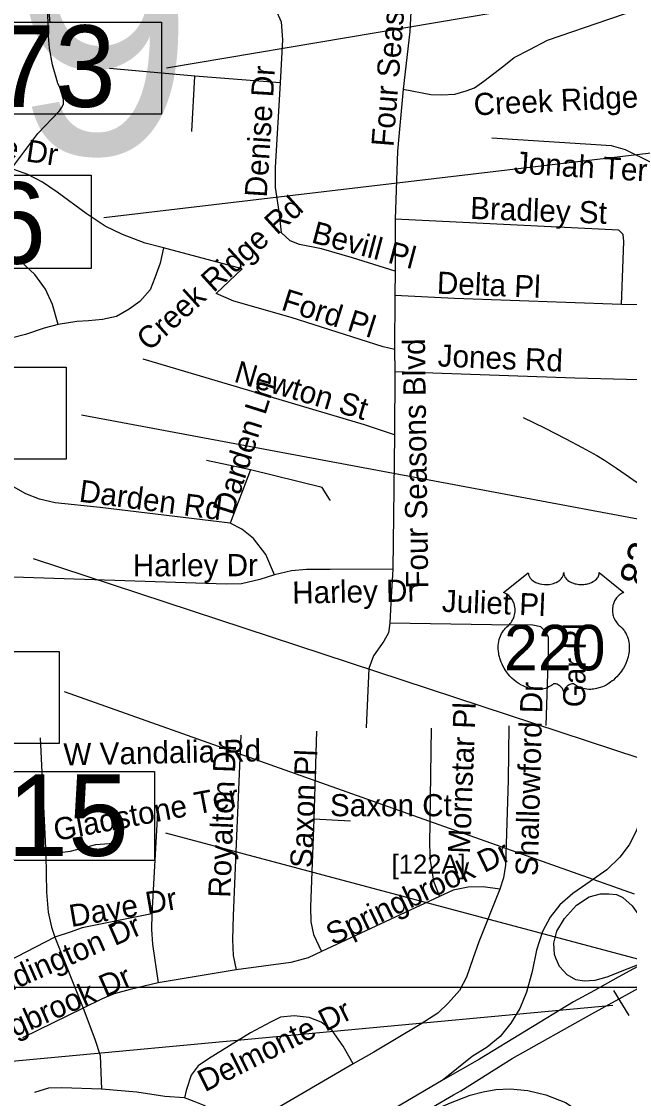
# Model space of a CAD drawing. Extents: x 1662474 to 1856135, y 779280 to 917889.
# Drawn here: x 1752973 to 1755580, y 826111 to 830732 of the extents above; entities that cross this region are included whole.
import ezdxf

# ---------------------------------------------------------------- set-up
doc = ezdxf.new("R2010")
doc.units = 0
for name, color, linetype in [('Exist Hydrographic Misc Water Feature', 7, 'Continuous'), ('Exist Road Non-System Structure Non-Sys Other Number Label', 7, 'Continuous'), ('Exist Road Non-System Type 51', 7, 'Continuous'), ('Exist Road Non-System Type 51 Label', 7, 'Continuous'), ('Exist Road Primary Interstate Divided Center Attributed', 7, 'Continuous'), ('Exist Road Primary Interstate Ramp 1 Lane Attributed', 7, 'Continuous'), ('Exist Road Primary Interstate Structure Cantilever Sign Number Label', 7, 'Continuous'), ('Exist Road Primary NC Structure Ovrhead Sign Number Label', 7, 'Continuous'), ('Exist Road Primary US Shield Number Label', 7, 'Continuous'), ('Exist Road Secondary Mileage Tenths English Label', 7, 'Continuous'), ('Exist Vertical Profile Horizontal Axis Label Major', 7, 'Continuous'), ('Map Preparation Inset Cut Line', 7, 'Continuous'), ('Prop Horizontal Alignment Tick Label', 7, 'Continuous'), ('Prop Roadway Culvert', 7, 'Continuous'), ('Prop Superelevation  Arrow CELL', 7, 'Continuous'), ('Scratch_Level_2', 7, 'Continuous'), ('Scratch_Level_6', 7, 'Continuous')]:
    doc.layers.add(name, color=color, linetype=linetype)

msp = doc.modelspace()

# ---------------------------------------------------------------- linework, layer by layer
at = {"layer": 'Exist Hydrographic Misc Water Feature'}
for points in [[(1752940, 830115.3), (1753043.2, 830252.5), (1753136.1, 830349.7), (1753144, 830361.7), (1753152.3, 830377.7), (1753152.5, 830391.6), (1753152.5, 830397.6), (1753150.4, 830405.7), (1753142.8, 830433.7), (1753138.9, 830445.7), (1753134.8, 830455.8), (1753129.1, 830465.9), (1753127, 830471.9), (1753105.7, 830546), (1753092.2, 830618.2), (1753086.8, 830686.2), (1753087, 830732.2), (1753076.6, 830892.4)], [(1755123.8, 829033.1), (1755215.5, 828988.3), (1755307.1, 828941.6), (1755376.9, 828905), (1755440.6, 828870.5), (1755472.4, 828850.2), (1755524.1, 828815.8), (1755649.4, 828728.7)]]:
    msp.add_lwpolyline(points, dxfattribs=at)
at = {"layer": 'Exist Road Non-System Type 51'}
for p, q in [((1753087.9, 830789.9), (1753093.6, 830727.4)), ((1753715.8, 830498.6), (1753350.1, 830530.6)), ((1753702.6, 830260.5), (1753715.8, 830498.6)), ((1754082.6, 830469.4), (1753715.8, 830498.6)), ((1754610.1, 830441.9), (1754585, 830176)), ((1754585, 830176), (1754575.6, 829884.2)), ((1754575.6, 829884.2), (1754575.6, 829660.9)), ((1753918.9, 829671.6), (1753581.6, 829761.1)), ((1753918.9, 829671.6), (1753807.9, 829564.8)), ((1754575.6, 829660.9), (1754574.2, 829556.9)), ((1754574.2, 829556.9), (1754571.6, 829325.4)), ((1755794.4, 829513), (1755545.4, 829518.5)), ((1754571.6, 829325.4), (1754574.2, 829228.8)), ((1754574.2, 829228.8), (1754571.6, 828959.5)), ((1754571.6, 828959.5), (1754564.9, 828382.4)), ((1753954.1, 828809.1), (1753765.9, 828848.5)), ((1753954.1, 828809.1), (1753867.4, 828580.2)), ((1754238.4, 827686.6), (1754226.2, 827310.2)), ((1753053.5, 827658.2), (1753077.6, 827157.2)), ((1753555.9, 827338.5), (1753531.5, 826903.9)), ((1754383.1, 827300.5), (1754226.2, 827310.2)), ((1754765.1, 826978.4), (1754259.9, 826741.4)), ((1753115.8, 826803.7), (1752802.9, 826641.2)), ((1753115.8, 826803.7), (1753237.8, 826498.7)), ((1753893.1, 826662.9), (1753558.5, 826607.6)), ((1753237.8, 826498.7), (1752977.6, 826371.6))]:
    msp.add_line(p, q, dxfattribs=at)
for points in [[(1754610.1, 830441.9), (1754727.5, 830419.4), (1754775, 830417.2), (1754831.5, 830420.6), (1754880, 830435.6), (1754915.1, 830448.4), (1754955.1, 830476.8), (1755041.4, 830542.9), (1755085.2, 830578.1), (1755152.8, 830611.9), (1755228.9, 830651.9), (1755496.2, 830744.2), (1756171.4, 830975.5), (1756270.2, 831022.2), (1756450.1, 831133.2), (1756650.1, 831264.2), (1756710.1, 831321.9), (1756758.1, 831369.4), (1756873.6, 831558.7), (1756921.4, 831648.4), (1756916.1, 831679.4), (1756791.2, 831838.2)], [(1754670.1, 831263.4), (1754657.1, 831059.2), (1754637.8, 830689.4), (1754610.1, 830441.9)], [(1754027.5, 830860.5), (1754062.4, 830785.7), (1754086.4, 830730.6), (1754092.6, 830653.2), (1754082.6, 830469.4)], [(1754082.6, 830469.4), (1754061.1, 830105.9), (1754061.1, 830019.9), (1754075.6, 829916.7), (1754086.6, 829827.2)], [(1755794.4, 829513), (1755806.8, 829926.2), (1755804.1, 829978.4), (1755798.6, 830020.7), (1755783.9, 830056.6), (1755758.8, 830081.8), (1755675.2, 830126.7), (1755562.6, 830182.1), (1755502.6, 830199.1), (1754990.2, 830231.9)], [(1753129.4, 829433), (1753069.9, 829417.2), (1752989.8, 829389.9), (1752928.9, 829373.7), (1752848.9, 829372.4), (1752775.9, 829380.5), (1752715, 829406.5), (1752652.8, 829441.4), (1752593.1, 829494.4), (1752536.2, 829581.2), (1752507.9, 829679.7), (1752499.8, 829765), (1752507.9, 829856.9), (1752524.1, 829927.8), (1752541.8, 829989.9), (1752581.4, 830143.2)], [(1753581.6, 829761.1), (1753503.1, 829781.2), (1753405.5, 829818), (1753331.2, 829854.5), (1753250.1, 829908.6), (1753125.1, 830000.7), (1753062.8, 830042.9), (1753000.2, 830075.5), (1752940.1, 830098.1), (1752869, 830114.4), (1752786.4, 830129), (1752682.6, 830135.4), (1752581.4, 830143.2)], [(1755545.4, 829518.5), (1755555.1, 829788.1), (1755553.5, 829819.1), (1755534.6, 829837.7), (1754575.6, 829884.2)], [(1754575.6, 829660.9), (1754392.6, 829717.8), (1754258.8, 829757.1), (1754165.4, 829776), (1754124.6, 829791), (1754086.6, 829827.2)], [(1753129.4, 829433), (1753105, 829517.5), (1753075.1, 829583.7), (1753029.4, 829647.2), (1752969.2, 829702.8), (1752904.5, 829747.4), (1752843.6, 829775.8)], [(1753581.6, 829761.1), (1753568, 829696), (1753545.1, 829632.4), (1753524.6, 829580.8), (1753480.1, 829530.9), (1753434.1, 829497.6), (1753379.8, 829467.1), (1753320.1, 829453.8), (1753259.4, 829448.5), (1753210.5, 829444.5), (1753129.4, 829433)], [(1754571.6, 829325.4), (1754524.1, 829335.9), (1754128.6, 829461.9), (1753883.8, 829532.4), (1753807.9, 829564.8)], [(1755545.4, 829518.5), (1754830.1, 829544.5), (1754574.2, 829556.9)], [(1755794.4, 829513), (1755789.1, 829190.8), (1755345.9, 829201.5), (1754574.2, 829228.8)], [(1754571.6, 828959.5), (1754443.9, 829001.5), (1753596.6, 829253.4), (1753495, 829282.9)], [(1754297.4, 828676.6), (1754294.1, 828682.1), (1754262.6, 828733.2), (1753954.1, 828809.1)], [(1753867.4, 828580.2), (1753310.8, 828646.7), (1753117.1, 828666.9), (1753049.4, 828683.1), (1752991.6, 828705.2), (1752918.1, 828746.9)], [(1754058.2, 828358.2), (1754020.4, 828445.9), (1753967.4, 828513.9), (1753917.6, 828554.5), (1753867.4, 828580.2)], [(1754058.2, 828358.2), (1753994.8, 828338), (1753916, 828318.9), (1753849.9, 828317.5), (1752850.4, 828350.4), (1752819.1, 828372.1), (1752678.5, 828503.1)], [(1754564.9, 828382.4), (1754296.6, 828381.4), (1754195, 828381.4), (1754130.1, 828375.8), (1754058.2, 828358.2)], [(1754564.9, 828382.4), (1754556.6, 828237.8), (1754552.5, 828151.1)], [(1754552.5, 828151.1), (1754546.9, 828109.1), (1754526.8, 828073.9), (1754482.1, 828009.9), (1754461.9, 827955.9), (1754450.6, 827701.5)], [(1755223.1, 827711.5), (1755232, 828022.8), (1755232.2, 828090.8), (1755217.9, 828116.5), (1755200.2, 828135.4), (1755164.8, 828142.2), (1754988.9, 828143), (1754552.5, 828151.1)], [(1755062.9, 827709.7), (1755059.5, 827476.4), (1755048.2, 827112), (1755039.9, 827058.5), (1755023.9, 827009.4)], [(1753913.4, 827670.2), (1753891.9, 827170.2), (1753880.9, 826894.4), (1753876.9, 826792.9), (1753881.1, 826723.9), (1753893.1, 826662.9)], [(1754729.9, 827700.2), (1754722, 827201.5), (1754724.6, 827132.8), (1754739.4, 827043.2), (1754765.1, 826978.4)], [(1754226.2, 827310.2), (1754212.6, 826933.6), (1754213.9, 826868.8), (1754224.6, 826814.4), (1754259.9, 826741.4)], [(1753389.2, 827206), (1753290.6, 827199.2), (1753182.1, 827170.6), (1753077.6, 827157.2)], [(1753077.6, 827157.2), (1753080.6, 826996), (1753087.4, 826910.8), (1753101.1, 826845.7), (1753115.8, 826803.7)], [(1755023.9, 827009.4), (1754951.9, 827018.9), (1754888.4, 827017.5), (1754823.6, 827005.2), (1754765.1, 826978.4)], [(1755023.9, 827009.4), (1754933.4, 826783.4), (1754909.9, 826714.4), (1754881.6, 826631.8), (1754850.4, 826574.8), (1754804.4, 826522), (1754758.2, 826477.4), (1754682.6, 826428.4), (1754483.4, 826309.7), (1754394.5, 826260.4)], [(1753531.5, 826903.9), (1753232.2, 826842.8), (1753180.9, 826825.4), (1753115.8, 826803.7)], [(1753531.5, 826903.9), (1753530.1, 826836.4), (1753534.1, 826772.7), (1753558.5, 826607.6)], [(1754259.9, 826741.4), (1754201.9, 826714.7), (1754127.2, 826694.2), (1753893.1, 826662.9)], [(1753558.5, 826607.6), (1753439.4, 826579), (1753370.4, 826559.9), (1753318.9, 826538), (1753237.8, 826498.7)], [(1753237.8, 826498.7), (1753287.9, 826366.1), (1753310.8, 826295.8), (1753316.2, 826150.9)], [(1754394.5, 826260.4), (1754352.1, 826335.2), (1754304.6, 826402.9), (1754257.4, 826438), (1754205.8, 826458.5), (1754142.2, 826466.4), (1754084, 826460.1), (1754040.6, 826438), (1753954.4, 826392.4), (1753774, 826280.9), (1753730.6, 826251.2), (1753700.8, 826210.5), (1753678.8, 826145.1), (1753671.1, 826113.4)], [(1754394.5, 826260.4), (1754031.2, 826046.4), (1753963.5, 826011.5), (1753913.4, 826002.1), (1753872.6, 826008.9), (1753832.2, 826026.2), (1753795.5, 826057.8), (1753756.4, 826080.6), (1753713.1, 826097.9), (1753671.1, 826113.4)], [(1753316.2, 826150.9), (1753145.6, 826156.2), (1753088.8, 826155.4), (1753029.1, 826136.2)], [(1753671.1, 826113.4), (1753587.1, 826119.7), (1753468, 826137.5), (1753316.2, 826150.9)]]:
    msp.add_lwpolyline(points, dxfattribs=at)
at = {"layer": 'Exist Road Primary Interstate Divided Center Attributed'}
for points in [[(1755662.5, 826703.3), (1755532.1, 826631.3), (1755429.6, 826574.8), (1755339.7, 826525.1), (1754936.4, 826280), (1754780.5, 826191.3)], [(1754639, 826018.2), (1754826, 826126.7), (1754856.7, 826144.4), (1755077.5, 826282.7), (1755418.9, 826474.5), (1755535.1, 826538.9), (1755657, 826606.4)], [(1754780.5, 826191.3), (1754516.8, 826034.9), (1754018.5, 825755.3), (1753764.4, 825601.6), (1753552.4, 825472.6), (1753425.5, 825385.3), (1753291.3, 825290.5), (1753191.5, 825208.4)]]:
    msp.add_lwpolyline(points, dxfattribs=at)
at = {"layer": 'Exist Road Primary Interstate Ramp 1 Lane Attributed'}
for points in [[(1755677.8, 827579.2), (1755648.2, 827427.1), (1755632.9, 827327.5), (1755609.9, 827261.2), (1755579.3, 827199.9), (1755538.4, 827146.2), (1755482.3, 827092.6), (1755410.9, 827041.6), (1755336.8, 826990.5), (1755280.7, 826942), (1755239.9, 826888.4), (1755206.7, 826827.1), (1755181.2, 826747.9), (1755163.3, 826656), (1755137.8, 826566.6), (1755109.7, 826497.7), (1755071.4, 826433.9), (1755025.5, 826377.7), (1754969.4, 826331.7), (1754905.6, 826290.9), (1754780.5, 826191.3)], [(1755662.5, 826703.3), (1755483.3, 826631.3), (1755431.7, 826617.7), (1755385.6, 826615), (1755350.3, 826620.4), (1755312.2, 826642.2), (1755279.7, 826677.5), (1755264.6, 826713.3), (1755257.9, 826729.1), (1755255.2, 826778), (1755268.8, 826829.6), (1755301.4, 826884), (1755353, 826941), (1755407.3, 826976.4), (1755456.2, 826989.9), (1755492.1, 826989.9), (1755523.6, 826986.8), (1755551.2, 826973.6), (1755591.9, 826938.3), (1755616.4, 826903), (1755632.7, 826813.3), (1755662.5, 826703.3)], [(1754639, 826018.2), (1754812.4, 826092.3), (1754896.2, 826125.5), (1754952.7, 826139.1), (1755007.3, 826148.9), (1755067.7, 826152.8), (1755143.7, 826145), (1755221.6, 826127.4), (1755305.4, 826094.3), (1755373.6, 826049.4), (1755461.3, 825969.5), (1755517.8, 825891.5), (1755554.8, 825819.4), (1755584.1, 825739.4), (1755607.4, 825612.7)]]:
    msp.add_lwpolyline(points, dxfattribs=at)
at = {"layer": 'Exist Road Primary Interstate Structure Cantilever Sign Number Label'}
msp.add_line((1756406.4, 830254.9), (1753325.4, 829890.4), dxfattribs=at)
at = {"layer": 'Exist Road Primary NC Structure Ovrhead Sign Number Label'}
msp.add_line((1755508.3, 826509.4), (1752703.6, 826248.5), dxfattribs=at)
at = {"layer": 'Exist Vertical Profile Horizontal Axis Label Major'}
msp.add_lwpolyline([(1752049.5, 830073.4), (1753272.2, 830073.4), (1753272.2, 829673.2), (1752049.5, 829673.2)], close=True, dxfattribs=at)
at = {"layer": 'Map Preparation Inset Cut Line'}
for points in [[(1731035.7, 826588.1), (1793585.1, 826588.1), (1793585.1, 870408.9), (1731035.7, 870408.9)], [(1793585.1, 782767.4), (1731035.7, 782767.4), (1731035.7, 826588.1), (1793585.1, 826588.1)]]:
    msp.add_lwpolyline(points, close=True, dxfattribs=at)
at = {"layer": 'Prop Horizontal Alignment Tick Label'}
msp.add_lwpolyline([(1755146, 828367.2), (1755146.3, 828362.8), (1755147.3, 828357.6), (1755148.2, 828354.9), (1755150.6, 828349.7), (1755154.6, 828343.6), (1755160.2, 828337.6), (1755166.6, 828332.4), (1755170.8, 828329.7), (1755178.1, 828325.8), (1755186.3, 828322.3), (1755195.5, 828319.7), (1755204.8, 828317.8), (1755215.1, 828316.7), (1755225.2, 828316.5), (1755236.1, 828317.3), (1755248.1, 828319.6), (1755253.7, 828321.1), (1755259.9, 828323.2), (1755265.7, 828325.6), (1755272.1, 828329), (1755277.1, 828332.2), (1755281.1, 828335.1), (1755286.8, 828340.5), (1755291.3, 828346.1), (1755293.1, 828349.3), (1755294.8, 828352.3), (1755297, 828358.7), (1755297.6, 828361.5), (1755298.1, 828367.4), (1755298.5, 828362.5), (1755299, 828359.4), (1755299.8, 828356.4), (1755301, 828353.2), (1755303.3, 828348.6), (1755305.8, 828344.9), (1755310.5, 828339.3), (1755313.5, 828336.5), (1755316.2, 828334.3), (1755323.4, 828329.4), (1755331.8, 828325.1), (1755336, 828323.3), (1755340.3, 828321.8), (1755345.7, 828320.1), (1755351.2, 828318.8), (1755356.8, 828317.9), (1755362.4, 828317), (1755368.2, 828316.6), (1755372.9, 828316.5), (1755378.7, 828316.5), (1755384, 828316.9), (1755389.5, 828317.5), (1755395.5, 828318.5), (1755400.3, 828319.6), (1755406.7, 828321.3), (1755412.5, 828323.3), (1755417.6, 828325.5), (1755424.2, 828329), (1755429.5, 828332.3), (1755433.4, 828335.5), (1755438, 828339.7), (1755442.4, 828344.8), (1755445, 828348.5), (1755446.8, 828352.3), (1755448.5, 828356.4), (1755449.6, 828360.6), (1755450.1, 828364.3), (1755450.2, 828367.5), (1755556.4, 828282.8), (1755553.9, 828281.9), (1755548.2, 828279.1), (1755543.6, 828276.4), (1755536.3, 828271.2), (1755533.1, 828268.4), (1755530, 828265.4), (1755527.1, 828262.3), (1755524.6, 828259.3), (1755521.5, 828255.1), (1755518.7, 828250.8), (1755516, 828246.1), (1755514.1, 828242), (1755510.8, 828233.5), (1755509.2, 828228.1), (1755508.2, 828223.5), (1755507, 828214), (1755506.6, 828209.5), (1755506.6, 828205), (1755506.9, 828200.3), (1755507.3, 828195.8), (1755508.2, 828191.1), (1755508.9, 828186.9), (1755510.2, 828181.8), (1755512.1, 828175.9), (1755514.4, 828170.2), (1755519.3, 828161), (1755525.5, 828151.6), (1755530, 828146.3), (1755534.4, 828141.8), (1755540.9, 828136.3), (1755544.5, 828133.1), (1755548.6, 828129), (1755555.2, 828121.3), (1755557.9, 828117.7), (1755560.7, 828113.6), (1755563.2, 828109.4), (1755565.7, 828104.9), (1755567.7, 828100.9), (1755571.4, 828091.8), (1755574.2, 828082.9), (1755575.4, 828078.3), (1755577.4, 828067.9), (1755578.1, 828062.7), (1755579, 828052.5), (1755579, 828040.2), (1755578, 828028.5), (1755575.8, 828014.9), (1755574, 828006.8), (1755571.2, 827997.3), (1755568.5, 827989), (1755563.7, 827976.9), (1755559.4, 827968.1), (1755553.8, 827957.8), (1755550, 827951.6), (1755545.5, 827945), (1755539.9, 827937.3), (1755533.4, 827929.1), (1755525.5, 827920.5), (1755519.2, 827914.2), (1755510.9, 827906.8), (1755505.9, 827902.6), (1755498.7, 827897.2), (1755488.9, 827890.7), (1755479.3, 827885.1), (1755471.1, 827880.9), (1755463.8, 827877.8), (1755454.4, 827874.2), (1755438.7, 827869.9), (1755433, 827868.7), (1755426.2, 827867.7), (1755419.8, 827867), (1755413.7, 827866.7), (1755405.4, 827866.7), (1755397.2, 827867.3), (1755389.4, 827868.4), (1755381.3, 827870.1), (1755372.8, 827872.6), (1755365.1, 827875.6), (1755357.4, 827879.5), (1755344.2, 827887.8), (1755340.4, 827889.8), (1755338.3, 827890.3), (1755333.2, 827890.6), (1755328.4, 827889.6), (1755323.5, 827887.6), (1755320.6, 827886.1), (1755316.7, 827883.5), (1755313.6, 827881.1), (1755310, 827877.6), (1755307.5, 827874.8), (1755305.6, 827872.5), (1755301.9, 827866.7), (1755300.6, 827863.9), (1755299.2, 827860.3), (1755298, 827855), (1755296.3, 827861.7), (1755294.3, 827866.1), (1755292.1, 827869.9), (1755289.7, 827873.2), (1755286, 827877.5), (1755282.7, 827880.7), (1755278.7, 827883.9), (1755274.4, 827886.5), (1755271, 827888.3), (1755267.9, 827889.4), (1755264, 827890.4), (1755260.9, 827890.6), (1755258.3, 827890.6), (1755254.8, 827889.8), (1755250, 827886.3), (1755245.4, 827883.2), (1755240.5, 827880.1), (1755234.6, 827877), (1755230.2, 827874.9), (1755225.1, 827872.9), (1755219.1, 827870.9), (1755212.5, 827869.2), (1755205.8, 827867.9), (1755199.9, 827867), (1755193.6, 827866.4), (1755187.9, 827866.2), (1755181.9, 827866.3), (1755176.3, 827866.7), (1755169.8, 827867.3), (1755161.8, 827868.5), (1755155.2, 827870), (1755148.1, 827871.9), (1755140.9, 827874.1), (1755133.2, 827877.1), (1755123.5, 827881.3), (1755116.8, 827884.7), (1755106.2, 827890.8), (1755093.8, 827899.4), (1755084.4, 827907), (1755077.5, 827913.3), (1755067.4, 827923.5), (1755061.5, 827930.3), (1755052.2, 827942.3), (1755046.2, 827951.1), (1755042.3, 827957.5), (1755036.7, 827967.8), (1755033.6, 827974.2), (1755029.6, 827983.6), (1755026.4, 827992.2), (1755023.8, 828000.4), (1755022.3, 828005.6), (1755020.3, 828014.7), (1755019.1, 828021.2), (1755017.9, 828030.1), (1755017.3, 828039.4), (1755017.1, 828048), (1755017.4, 828055.2), (1755018.2, 828063.5), (1755019.6, 828072.4), (1755021.3, 828080), (1755022.8, 828085.4), (1755025.1, 828092.1), (1755028.1, 828099.4), (1755031.6, 828106.5), (1755034.9, 828112.3), (1755039.1, 828118.6), (1755043.3, 828123.9), (1755048.7, 828129.8), (1755054.4, 828135.2), (1755059.5, 828139.5), (1755065.7, 828145.5), (1755068.9, 828149.1), (1755072.8, 828154.2), (1755075.8, 828158.9), (1755078.3, 828163.1), (1755081.5, 828169.3), (1755083.5, 828174), (1755085.9, 828181.1), (1755087.1, 828186.2), (1755088.4, 828192.6), (1755089.2, 828198.7), (1755089.5, 828206.3), (1755089.3, 828212.6), (1755088.5, 828220), (1755087.1, 828227), (1755085.5, 828233.1), (1755082.8, 828240.2), (1755080.4, 828245.3), (1755076.3, 828252.3), (1755071.8, 828258.8), (1755067.1, 828264), (1755062.4, 828268.8), (1755057.9, 828272.3), (1755053.6, 828275.3), (1755048.2, 828278.6), (1755043, 828281.2), (1755039.7, 828282.5)], close=True, dxfattribs=at)
at = {"layer": 'Prop Superelevation  Arrow CELL'}
msp.add_line((1755511.3, 826574.9), (1755577.5, 826467.2), dxfattribs=at)
at = {"layer": 'Scratch_Level_2'}
for p, q in [((1756791.5, 831073.2), (1753594.7, 830531.6)), ((1755726.8, 828575.9), (1753230, 829043)), ((1755626.4, 827570.1), (1753024.8, 828427.4)), ((1755615.7, 826709), (1753591, 827249))]:
    msp.add_line(p, q, dxfattribs=at)
for points in [[(1752270.9, 830730.3), (1753573.5, 830730.3), (1753573.5, 830335.4), (1752270.9, 830335.4)], [(1751861.7, 829248.9), (1753164.4, 829248.9), (1753164.4, 828854), (1751861.7, 828854)], [(1752899.7, 827514.5), (1753543.8, 827514.5), (1753543.8, 827132.2), (1752899.7, 827132.2)]]:
    msp.add_lwpolyline(points, close=True, dxfattribs=at)
at = {"layer": 'Scratch_Level_6'}
msp.add_line((1755601.6, 826987.8), (1753157.4, 827856.6), dxfattribs=at)
msp.add_lwpolyline([(1751831.8, 828029.3), (1753134.4, 828029.3), (1753134.4, 827634.4), (1751831.8, 827634.4)], close=True, dxfattribs=at)

# ---------------------------------------------------------------- texts
at = {"layer": 'Exist Road Non-System Structure Non-Sys Other Number Label'}
msp.add_text('J739', height=1049.86, dxfattribs=at).set_placement((1750667.4, 830163.2))
at = {"layer": 'Exist Road Non-System Type 51 Label'}
for s, rotation, p in [('Four Seasons Blvd', 85.4254, (1754567.2, 830192.6)), ('Denise Dr', 86.3408, (1754024.3, 829976)), ('Creek Ridge Rd', 2.8099, (1754914, 830329.2)), ('Kilbourne Dr', 351.3987, (1752422.8, 830218.5)), ('Jonah Ter', 356.5168, (1755082.7, 830080.8)), ('Creek Ridge Rd', 42.2895, (1753519.8, 829314.1)), ('Bradley St', 357.8979, (1754895.7, 829885.5)), ('Bevill Pl', 345.2138, (1754211.6, 829785)), ('Delta Pl', 357.6103, (1754752.7, 829564.8)), ('Ford Pl', 342.5387, (1754081.8, 829496.5)), ('Four Seasons Blvd', 90.7738, (1754717.1, 828299.6)), ('Jones Rd', 357.5971, (1754756.2, 829252.5)), ('Newton St', 343.5066, (1753879.3, 829187.7)), ('Darden Ln', 72.3593, (1753880.8, 828609.9)), ('Darden Rd', 352.4999, (1753216.2, 828672.7)), ('Harley Dr', 0.1558, (1753450.2, 828351.1)), ('Harley Dr', 1.0437, (1754134.5, 828234.2)), ('Juliet Pl', 357.5971, (1754774.1, 828199.7)), ('Gar Pl', 89.4176, (1755390.1, 827789.4)), ('Shallowford Dr', 88.4253, (1755186, 827064.3)), ('Mornstar Pl', 87.7522, (1754895.7, 827160.1)), ('W Vandalia Rd', 1.2236, (1753154, 827539.7)), ('Royalton Dr', 87.8528, (1753868.1, 826971.3)), ('Saxon Pl', 87.4754, (1754219.3, 827098.4)), ('Gladstone Ter', 10.7092, (1753120, 827215.6)), ('Springbrook Dr', 25.6534, (1754307.7, 826766)), ('Daye Dr', 9.6494, (1753185.7, 826846.4)), ('Paddington Dr', 23.5102, (1752750.4, 826493.9)), ('Springbrook Dr', 23.8505, (1752672.9, 826253.5)), ('Delmonte Dr', 26.5778, (1753758.9, 826137.4))]:
    msp.add_text(s, height=95, rotation=rotation, dxfattribs=at).set_placement(p)
msp.add_text('Saxon Ct', height=95, dxfattribs=at).set_placement((1754295.7, 827322.1))
at = {"layer": 'Exist Road Primary US Shield Number Label'}
msp.add_text('220', height=195, dxfattribs=at).set_placement((1755042.1, 827948.4))
at = {"layer": 'Exist Road Secondary Mileage Tenths English Label'}
msp.add_text('.83', height=125, rotation=72.9897, dxfattribs=at).set_placement((1755639.7, 828252.9))
at = {"layer": 'Exist Vertical Profile Horizontal Axis Label Major'}
msp.add_text('L716', height=350, dxfattribs=at).set_placement((1752036.5, 829693))
at = {"layer": 'Prop Roadway Culvert'}
msp.add_text('[122A]', height=82.02, dxfattribs=at).set_placement((1754560.1, 827075.5))
at = {"layer": 'Scratch_Level_2'}
for s, p in [('S673', (1752283.5, 830366)), ('15', (1752912.2, 827152))]:
    msp.add_text(s, height=350, dxfattribs=at).set_placement(p)

doc.saveas('drawing.dxf')
